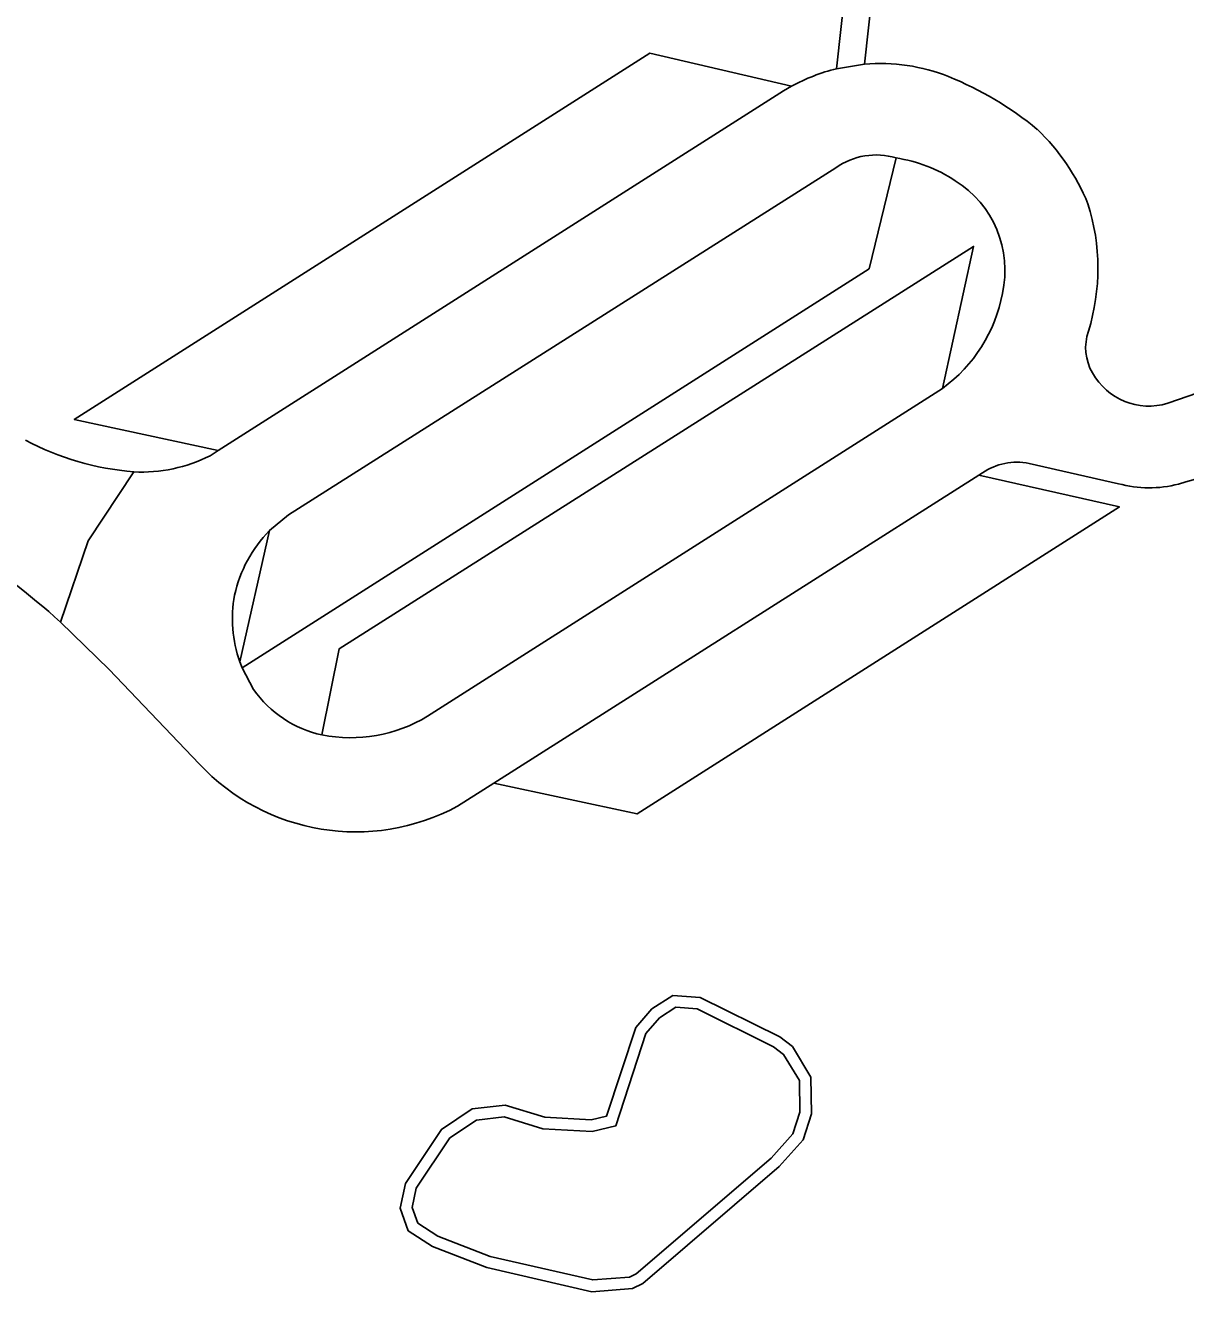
# Model space of a CAD drawing. Extents: x 158132 to 159664, y 385256 to 387218.
# Drawn here: x 159526.4 to 159582.3, y 385856.1 to 385917.2 of the extents above; entities that cross this region are included whole.
import ezdxf

# ---------------------------------------------------------------- set-up
doc = ezdxf.new("R2010")
doc.units = 0
for name, color, linetype in [('IMGEO_Groenvoorziening', 7, 'Continuous'), ('IMGEO_Haag', 7, 'Continuous'), ('IMGEO_Loofbos', 7, 'Continuous'), ('IMGEO_Meer_plas_ven_vijver', 7, 'Continuous'), ('IMGEO_Oever', 7, 'Continuous'), ('IMGEO_Parkeervlak_open', 7, 'Continuous'), ('IMGEO_Rijbaan_lokaal_gesloten', 7, 'Continuous'), ('IMGEO_Voetpad_open', 7, 'Continuous')]:
    doc.layers.add(name, color=color, linetype=linetype)

msp = doc.modelspace()

# ---------------------------------------------------------------- linework, layer by layer
at = {"layer": 'IMGEO_Groenvoorziening'}
for points in [[(159565.497, 385915.064), (159568.861, 385945.693), (159566.907, 385948.83), (159569.362, 385950.255), (159584.863, 385959.253), (159591.117, 385962.883), (159590.563, 385963.838), (159591.547, 385964.41)], [(159612.976, 385926.325), (159605.6, 385939.741), (159603.939, 385938.744), (159603.517, 385939.481), (159598.897, 385936.678), (159578.119, 385923.72), (159572.33, 385933.002), (159570.708, 385935.608), (159569.385, 385937.734), (159572.576, 385939.724), (159569.982, 385943.892), (159566.84, 385915.285)], [(159581.451, 385898.939), (159587.148, 385900.903), (159589.952, 385902.005), (159590.954, 385902.461), (159605.352, 385911.616), (159613.839, 385916.903), (159616.852, 385911.629)], [(159535.308, 385896.416), (159535.69, 385896.659), (159528.76, 385898.155), (159556.495, 385915.822), (159563.324, 385914.218)], [(159568.36, 385910.766), (159567.067, 385905.428), (159536.852, 385886.185), (159537.401, 385885.147)], [(159540.693, 385882.956), (159541.527, 385887.112), (159572.094, 385906.505), (159570.593, 385899.66)], [(159536.738, 385886.481), (159538.169, 385892.804)]]:
    msp.add_lwpolyline(points, dxfattribs=at)
for centre, radius, start, end in [((159567.596, 385906.459), 8.858, 103.70835, 118.83592), ((159567.599, 385906.427), 8.89, 68.29293, 94.89623), ((159564.784, 385899.575), 16.298, 50.45619, 68.00753), ((159567.99, 385904.63), 10.386, 22.22621, 46.3406), ((159567.276, 385903.697), 7.152, 56.59418, 81.28506), ((159568.51, 385905.344), 5.099, 347.43165, 57.97422), ((159567.813, 385905.441), 10.275, 342.86413, 17.6581), ((159566.33, 385905.56), 7.279, 305.85005, 349.50634), ((159579.917, 385901.618), 2.42, 160.7884, 210.0276), ((159580.548, 385901.926), 3.12, 209.12644, 286.82501), ((159532.722, 385909.057), 13.464, 242.01506, 265.34837), ((159532.005, 385902.937), 7.31, 267.0563, 296.86073), ((159542.673, 385888.36), 6.327, 135.38602, 167.83025), ((159542.565, 385888.551), 6.184, 169.34438, 199.55394), ((159541.868, 385888.291), 5.462, 215.13325, 257.57502)]:
    msp.add_arc(centre, radius, start, end, dxfattribs=at)
at = {"layer": 'IMGEO_Haag'}
for points in [[(159568.36, 385910.766), (159567.067, 385905.428), (159536.852, 385886.185), (159537.401, 385885.147)], [(159540.693, 385882.956), (159541.527, 385887.112), (159572.094, 385906.505), (159570.593, 385899.66)], [(159536.738, 385886.481), (159538.169, 385892.804)]]:
    msp.add_lwpolyline(points, dxfattribs=at)
for centre, radius, start, end in [((159567.276, 385903.697), 7.152, 56.59418, 81.28506), ((159568.51, 385905.344), 5.099, 347.43165, 57.97422), ((159566.33, 385905.56), 7.279, 305.85005, 349.50634), ((159542.673, 385888.36), 6.327, 135.38602, 167.83025), ((159542.565, 385888.551), 6.184, 169.34438, 199.55394), ((159541.868, 385888.291), 5.462, 215.13325, 257.57502)]:
    msp.add_arc(centre, radius, start, end, dxfattribs=at)
at = {"layer": 'IMGEO_Loofbos'}
for points in [[(159579.084, 385895.066), (159574.769, 385896.04)], [(159572.53, 385895.588), (159572.343, 385895.469), (159579.125, 385893.946), (159555.879, 385879.154), (159548.98, 385880.638), (159547.226, 385879.524)], [(159534.775, 385881.568), (159530.448, 385886.106), (159528.097, 385888.395)]]:
    msp.add_lwpolyline(points, dxfattribs=at)
msp.add_lwpolyline([(159546.023, 385858.308), (159544.847, 385859.065), (159544.461, 385860.144), (159544.716, 385861.342), (159546.457, 385863.944), (159547.938, 385864.938), (159549.531, 385865.12), (159551.437, 385864.533), (159553.666, 385864.414), (159554.416, 385864.591), (159555.814, 385868.853), (159556.594, 385869.755), (159557.609, 385870.405), (159558.929, 385870.3), (159562.759, 385868.404), (159563.367, 385867.942), (159564.26, 385866.459), (159564.283, 385864.7), (159563.877, 385863.452), (159562.733, 385862.167), (159556.152, 385856.517), (159555.661, 385856.279), (159553.7, 385856.127), (159548.637, 385857.288)], close=True, dxfattribs=at)
for centre, radius, start, end in [((159562.297, 385963.355), 71.083, 286.0683, 295.51031), ((159574.181, 385893.181), 2.919, 78.38112, 124.44536), ((159580.559, 385900.377), 5.512, 254.47611, 284.84936), ((159506.42, 385864.686), 32.125, 47.56362, 58.42522), ((159542.323, 385888.603), 10.318, 222.98474, 298.36981)]:
    msp.add_arc(centre, radius, start, end, dxfattribs=at)
at = {"layer": 'IMGEO_Meer_plas_ven_vijver'}
msp.add_lwpolyline([(159555.512, 385856.829), (159555.842, 385856.989), (159562.34, 385862.567), (159563.381, 385863.737), (159563.722, 385864.785), (159563.702, 385866.3), (159562.943, 385867.561), (159562.463, 385867.926), (159558.777, 385869.75), (159557.752, 385869.832), (159556.964, 385869.327), (159556.311, 385868.572), (159554.85, 385864.118), (159553.716, 385863.85), (159551.338, 385863.977), (159549.478, 385864.55), (159548.137, 385864.397), (159546.861, 385863.541), (159545.241, 385861.12), (159545.042, 385860.183), (159545.31, 385859.433), (159546.279, 385858.809), (159548.802, 385857.825), (159553.742, 385856.692)], close=True, dxfattribs=at)
at = {"layer": 'IMGEO_Oever'}
for points in [[(159558.929, 385870.3), (159557.609, 385870.405), (159556.594, 385869.755), (159555.814, 385868.853), (159554.416, 385864.591), (159553.666, 385864.414), (159551.437, 385864.533), (159549.531, 385865.12), (159547.938, 385864.938), (159546.457, 385863.944), (159544.716, 385861.342), (159544.461, 385860.144), (159544.847, 385859.065), (159546.023, 385858.308), (159548.637, 385857.288), (159553.7, 385856.127), (159555.661, 385856.279), (159556.152, 385856.517), (159562.733, 385862.167), (159563.877, 385863.452), (159564.283, 385864.7), (159564.26, 385866.459), (159563.367, 385867.942), (159562.759, 385868.404)], [(159555.512, 385856.829), (159553.742, 385856.692), (159548.802, 385857.825), (159546.279, 385858.809), (159545.31, 385859.433), (159545.042, 385860.183), (159545.241, 385861.12), (159546.861, 385863.541), (159548.137, 385864.397), (159549.478, 385864.55), (159551.338, 385863.977), (159553.716, 385863.85), (159554.85, 385864.118), (159556.311, 385868.572), (159556.964, 385869.327), (159557.752, 385869.832), (159558.777, 385869.75), (159562.463, 385867.926), (159562.943, 385867.561), (159563.702, 385866.3), (159563.722, 385864.785), (159563.381, 385863.737), (159562.34, 385862.567), (159555.842, 385856.989)]]:
    msp.add_lwpolyline(points, close=True, dxfattribs=at)
at = {"layer": 'IMGEO_Parkeervlak_open'}
for points in [[(159563.324, 385914.218), (159556.495, 385915.822), (159528.76, 385898.155), (159535.69, 385896.659), (159562.944, 385913.997)], [(159572.343, 385895.469), (159548.98, 385880.638), (159555.879, 385879.154), (159579.125, 385893.946)]]:
    msp.add_lwpolyline(points, close=True, dxfattribs=at)
for points in [[(159565.459, 385910.288), (159539.079, 385893.57), (159538.169, 385892.804), (159536.738, 385886.481), (159536.852, 385886.185), (159567.067, 385905.428), (159568.36, 385910.766)], [(159545.782, 385883.855), (159570.593, 385899.66), (159572.094, 385906.505), (159541.527, 385887.112), (159540.693, 385882.956)]]:
    msp.add_lwpolyline(points, dxfattribs=at)
for centre, radius, start, end in [((159567.395, 385907.583), 3.326, 73.12459, 125.58861), ((159542.066, 385890.035), 7.211, 259.02086, 301.01565)]:
    msp.add_arc(centre, radius, start, end, dxfattribs=at)
at = {"layer": 'IMGEO_Rijbaan_lokaal_gesloten'}
for points in [[(159566.84, 385915.285), (159565.497, 385915.064)], [(159563.324, 385914.218), (159562.944, 385913.997), (159535.69, 385896.659), (159535.308, 385896.416)], [(159538.169, 385892.804), (159539.079, 385893.57), (159565.459, 385910.288)], [(159592.911, 385899.202), (159590.954, 385902.461), (159589.952, 385902.005), (159587.148, 385900.903), (159581.451, 385898.939)], [(159570.593, 385899.66), (159545.782, 385883.855)], [(159574.769, 385896.04), (159579.084, 385895.066)], [(159531.63, 385895.637), (159529.432, 385892.316), (159528.097, 385888.395), (159530.448, 385886.106), (159534.775, 385881.568)], [(159528.097, 385888.395), (159529.432, 385892.316), (159531.63, 385895.637)], [(159547.226, 385879.524), (159548.98, 385880.638), (159572.343, 385895.469), (159572.53, 385895.588)], [(159537.401, 385885.147), (159536.852, 385886.185), (159536.738, 385886.481)]]:
    msp.add_lwpolyline(points, dxfattribs=at)
for centre, radius, start, end in [((159567.596, 385906.459), 8.858, 103.70835, 118.83592), ((159567.599, 385906.427), 8.89, 68.29293, 94.89623), ((159564.784, 385899.575), 16.298, 50.45619, 68.00753), ((159567.99, 385904.63), 10.386, 22.22621, 46.3406), ((159567.395, 385907.583), 3.326, 73.12459, 125.58861), ((159567.276, 385903.697), 7.152, 56.59418, 81.28506), ((159568.51, 385905.344), 5.099, 347.43165, 57.97422), ((159567.813, 385905.441), 10.275, 342.86413, 17.6581), ((159566.33, 385905.56), 7.279, 305.85005, 349.50634), ((159579.917, 385901.618), 2.42, 160.7884, 210.0276), ((159580.548, 385901.926), 3.12, 209.12644, 286.82501), ((159562.297, 385963.355), 71.083, 286.0683, 295.51031), ((159532.722, 385909.057), 13.464, 242.01506, 265.34837), ((159532.005, 385902.937), 7.31, 267.0563, 296.86073), ((159574.181, 385893.181), 2.919, 78.38112, 124.44536), ((159580.559, 385900.377), 5.512, 254.47611, 284.84936), ((159542.673, 385888.36), 6.327, 135.38602, 167.83025), ((159506.42, 385864.686), 32.125, 47.56362, 58.42522), ((159542.565, 385888.551), 6.184, 169.34438, 199.55394), ((159541.868, 385888.291), 5.462, 215.13325, 257.57502), ((159542.066, 385890.035), 7.211, 259.02086, 301.01565), ((159542.323, 385888.603), 10.318, 222.98474, 298.36981)]:
    msp.add_arc(centre, radius, start, end, dxfattribs=at)
at = {"layer": 'IMGEO_Voetpad_open'}
msp.add_lwpolyline([(159568.861, 385945.693), (159565.497, 385915.064), (159566.84, 385915.285), (159569.982, 385943.892)], dxfattribs=at)

doc.saveas('drawing.dxf')
